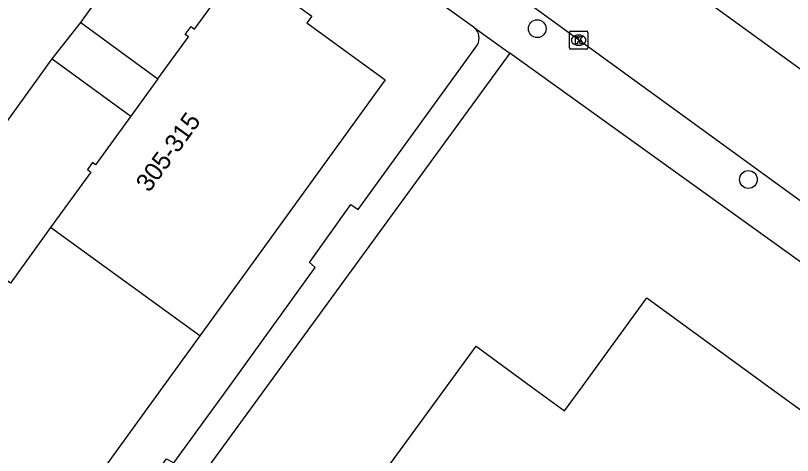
# Model space of a CAD drawing. Extents: x 160107 to 160928, y 382056 to 382918.
# Drawn here: x 160195.93 to 160238.7, y 382246.22 to 382270.42 of the extents above; entities that cross this region are included whole.
import ezdxf

# ---------------------------------------------------------------- set-up
doc = ezdxf.new("R2010")
doc.units = 0
for name, color, linetype in [('IMGEO_Boom', 7, 'Continuous'), ('IMGEO_Kolk', 7, 'Continuous'), ('IMGEO_Pand', 7, 'Continuous'), ('IMGEO_Pand_nummerreeks', 7, 'Continuous'), ('IMGEO_Rijbaan_lokaal_open', 7, 'Continuous'), ('IMGEO_Voetpad_halfverhard', 7, 'Continuous'), ('IMGEO_Voetpad_open', 7, 'Continuous')]:
    doc.layers.add(name, color=color, linetype=linetype)

msp = doc.modelspace()

# ---------------------------------------------------------------- linework, layer by layer
at = {"layer": 'IMGEO_Boom'}
for centre in [(160224.648, 382269.697), (160236.273, 382261.399)]:
    msp.add_circle(centre, 0.489, dxfattribs=at)
at = {"layer": 'IMGEO_Kolk'}
for p, q in [((160226.428, 382268.635), (160226.428, 382269.487)), ((160226.503, 382269.561), (160227.355, 382269.561)), ((160226.916, 382269.341), (160226.941, 382269.341)), ((160227.429, 382269.487), (160227.429, 382268.635)), ((160226.939, 382268.781), (160226.914, 382268.781)), ((160227.355, 382268.561), (160226.503, 382268.561))]:
    msp.add_line(p, q, dxfattribs=at)
for points in [[(160226.428, 382268.635), (160226.428, 382269.487)], [(160226.503, 382269.561), (160227.355, 382269.561)], [(160226.749, 382269.261), (160226.872, 382269.261), (160226.872, 382269.11), (160227.002, 382269.261), (160227.166, 382269.261), (160227.02, 382269.11), (160227.173, 382268.861), (160227.021, 382268.861), (160226.936, 382269.025), (160226.872, 382268.958), (160226.872, 382268.861), (160226.749, 382268.861), (160226.749, 382269.261)], [(160227.429, 382269.487), (160227.429, 382268.635)], [(160227.355, 382268.561), (160226.503, 382268.561)]]:
    msp.add_lwpolyline(points, dxfattribs=at)
for centre, start, end in [((160226.505, 382269.485), 91.552, 178.448), ((160226.505, 382269.485), 91.552, 178.448), ((160227.353, 382269.485), 1.552, 88.448), ((160227.353, 382269.485), 1.552, 88.448), ((160226.505, 382268.637), 181.552, 268.448), ((160226.505, 382268.637), 181.552, 268.448), ((160227.353, 382268.637), 271.552, 358.448), ((160227.353, 382268.637), 271.552, 358.448)]:
    msp.add_arc(centre, 0.0765, start, end, dxfattribs=at)
for centre, major_axis, ratio, start_param, end_param in [((160226.915, 382269.061), (-0.387, 0.002), 0.722429, 4.712389, 7.853982), ((160226.94, 382269.061), (-0.39, 0.002), 0.717154, 1.570796, 4.712389)]:
    msp.add_ellipse(centre, major_axis=major_axis, ratio=ratio, start_param=start_param, end_param=end_param, dxfattribs=at)
at = {"layer": 'IMGEO_Pand'}
for points in [[(160203.771, 382266.941), (160205.444, 382269.25), (160205.276, 382269.372), (160205.593, 382269.809), (160205.788, 382269.668), (160207.816, 382272.466), (160207.651, 382272.586), (160207.901, 382272.931), (160210.519, 382271.033), (160210.803, 382271.426), (160212.236, 382270.387), (160211.968, 382270.017), (160216.282, 382266.89), (160206.079, 382252.804)], [(160203.771, 382266.941), (160202.272, 382264.873)], [(160202.272, 382264.873), (160200.339, 382262.206), (160200.167, 382262.331), (160199.888, 382261.947), (160200.078, 382261.809), (160197.864, 382258.755)], [(160197.864, 382258.755), (160195.65, 382255.7), (160195.507, 382255.804), (160195.22, 382255.408), (160195.374, 382255.296), (160193.632, 382252.892)], [(160206.079, 382252.804), (160197.864, 382258.755)], [(160238.876, 382240.069), (160238.576, 382239.656), (160232.583, 382244.011), (160227.087, 382236.45), (160233.768, 382231.594), (160231.606, 382228.619), (160228.666, 382224.574), (160217.398, 382232.764), (160222.802, 382240.199), (160216.074, 382245.089), (160219.657, 382250), (160221.279, 382252.223), (160224.328, 382250), (160226.154, 382248.669), (160227.124, 382250), (160230.684, 382254.885), (160237.405, 382250), (160242.991, 382245.94)], [(160206.079, 382252.804), (160204.048, 382250), (160195.954, 382238.825)]]:
    msp.add_lwpolyline(points, dxfattribs=at)
at = {"layer": 'IMGEO_Rijbaan_lokaal_open'}
for points in [[(160240.462, 382259.256), (160212.035, 382279.893)], [(160230.516, 382273.734), (160243.908, 382264.027)]]:
    msp.add_lwpolyline(points, dxfattribs=at)
at = {"layer": 'IMGEO_Voetpad_halfverhard'}
for points in [[(160221.197, 382269.739), (160210.318, 382277.551)], [(160265.134, 382258.534), (160245.056, 382252.605), (160240.993, 382255.523), (160223.138, 382268.345)]]:
    msp.add_lwpolyline(points, dxfattribs=at)
at = {"layer": 'IMGEO_Voetpad_open'}
for points in [[(160199.522, 382270.026), (160205.32, 382278.115)], [(160197.953, 382268.028), (160199.522, 382270.026)], [(160199.522, 382270.026), (160203.771, 382266.941)], [(160221.197, 382269.739), (160223.138, 382268.345)], [(160223.138, 382268.345), (160209.752, 382250), (160189.458, 382222.188), (160188.263, 382223.061), (160192.145, 382228.531), (160191.843, 382228.79), (160194.126, 382232.042), (160194.548, 382231.834), (160202.302, 382242.503), (160202, 382242.881), (160204.243, 382246.033), (160204.654, 382245.805), (160207.688, 382250), (160212.428, 382256.554), (160212.107, 382256.823), (160214.39, 382260.015), (160214.791, 382259.747), (160221.353, 382268.81)], [(160189.276, 382256.014), (160197.953, 382268.028)], [(160197.953, 382268.028), (160202.272, 382264.873)]]:
    msp.add_lwpolyline(points, dxfattribs=at)
msp.add_arc((160220.699, 382269.178), 0.75, 330.6408, 48.4239, dxfattribs=at)

# ---------------------------------------------------------------- texts
at = {"layer": 'IMGEO_Pand_nummerreeks'}
msp.add_text('305-315', height=1, rotation=54.0273, dxfattribs=at).set_placement((160203.287, 382260.642))

doc.saveas('drawing.dxf')
